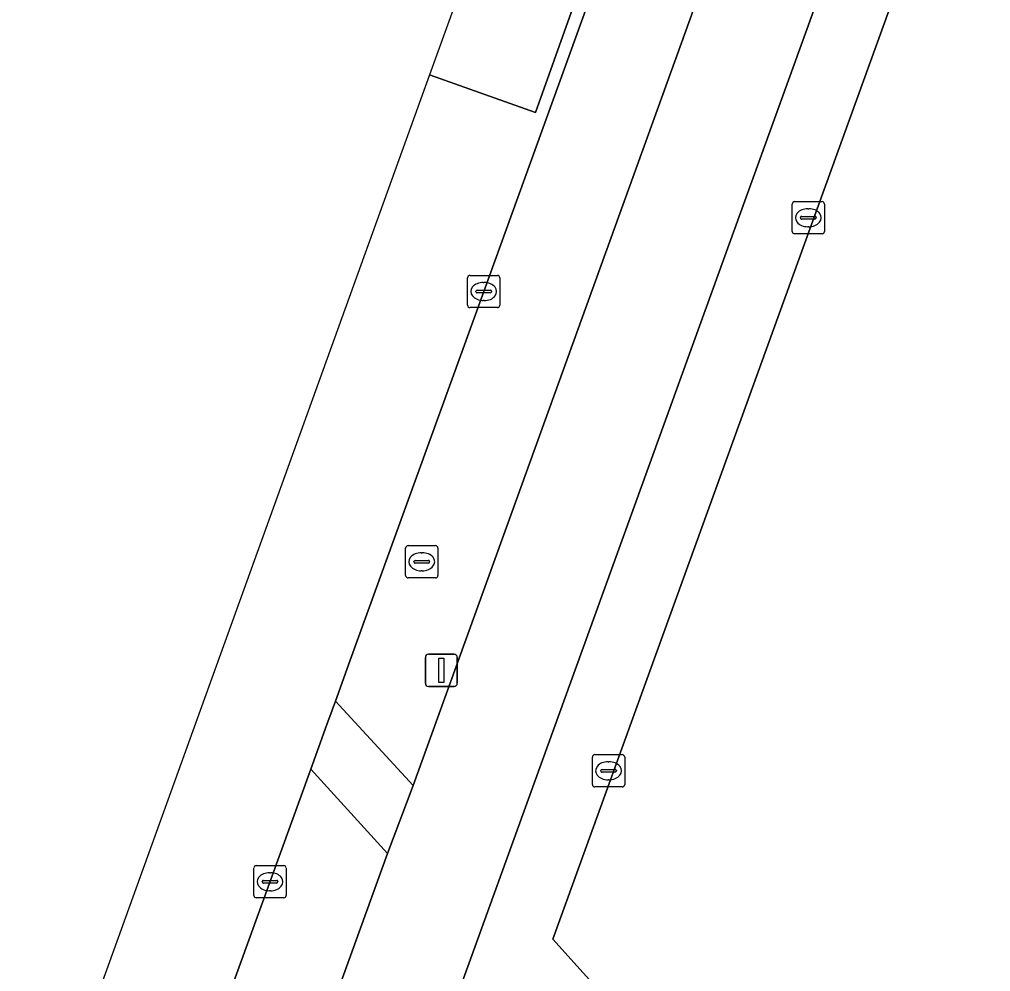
# Model space of a CAD drawing. Extents: x 156661 to 157576, y 383570 to 384425.
# Drawn here: x 156783.67 to 156813.8, y 384201.76 to 384231.31 of the extents above; entities that cross this region are included whole.
import ezdxf

# ---------------------------------------------------------------- set-up
doc = ezdxf.new("R2010")
doc.units = 0
for name, color, linetype in [('IMGEO_Berm_groen', 7, 'Continuous'), ('IMGEO_Fietspad_open', 7, 'Continuous'), ('IMGEO_Groenvoorziening', 7, 'Continuous'), ('IMGEO_Kolk', 7, 'Continuous'), ('IMGEO_Lichtmast', 7, 'Continuous'), ('IMGEO_Rijbaan_lokaal_open', 7, 'Continuous'), ('IMGEO_Rioolput', 7, 'Continuous'), ('IMGEO_Voetpad_open', 7, 'Continuous')]:
    doc.layers.add(name, color=color, linetype=linetype)

msp = doc.modelspace()

# ---------------------------------------------------------------- linework, layer by layer
at = {"layer": 'IMGEO_Berm_groen'}
for points in [[(156822.516, 384281.28), (156821.409, 384287.513), (156820.538, 384285.07), (156819.013, 384280.795), (156816.899, 384274.997), (156810.646, 384257.622), (156807.886, 384250), (156804.351, 384240.236), (156798.075, 384222.87), (156795.01, 384214.401), (156793.934, 384211.426), (156793.474, 384210.156), (156795.883, 384207.536)], [(156795.089, 384205.43), (156792.708, 384208.042), (156774.062, 384156.603), (156777.633, 384157.17)]]:
    msp.add_lwpolyline(points, close=True, dxfattribs=at)
at = {"layer": 'IMGEO_Fietspad_open'}
for points in [[(156797.885, 384202.753), (156831.476, 384295.664), (156833.031, 384293.583), (156834.341, 384291.656), (156837.709, 384287.416), (156840.64, 384289.505), (156833.811, 384298.198)], [(156827.987, 384297.02), (156826.147, 384291.403), (156823.881, 384285.063), (156822.516, 384281.28), (156795.883, 384207.536), (156795.089, 384205.43), (156777.633, 384157.17), (156776.852, 384155.017), (156765.926, 384125.001)], [(156765.945, 384114.759), (156778.633, 384149.604), (156781.915, 384158.669), (156797.885, 384202.753)]]:
    msp.add_lwpolyline(points, dxfattribs=at)
at = {"layer": 'IMGEO_Groenvoorziening'}
msp.add_lwpolyline([(156831.616, 384229.116), (156824.508, 384269.917), (156800.216, 384202.772), (156814.804, 384186.583)], dxfattribs=at)
at = {"layer": 'IMGEO_Kolk'}
for p, q in [((156807.72, 384225.659), (156808.572, 384225.659)), ((156807.645, 384224.733), (156807.645, 384225.585)), ((156808.133, 384225.439), (156808.158, 384225.439)), ((156808.646, 384225.585), (156808.646, 384224.733)), ((156807.904, 384225.153), (156807.904, 384225.165)), ((156808.342, 384225.116), (156807.944, 384225.116)), ((156807.947, 384225.202), (156808.345, 384225.202)), ((156808.388, 384225.165), (156808.388, 384225.153)), ((156808.156, 384224.879), (156808.131, 384224.879)), ((156808.572, 384224.659), (156807.72, 384224.659)), ((156797.575, 384222.443), (156797.575, 384223.295)), ((156797.65, 384223.369), (156798.502, 384223.369)), ((156798.576, 384223.295), (156798.576, 384222.443)), ((156798.063, 384223.149), (156798.088, 384223.149)), ((156797.834, 384222.863), (156797.834, 384222.875)), ((156798.272, 384222.826), (156797.874, 384222.826)), ((156797.877, 384222.912), (156798.275, 384222.912)), ((156798.318, 384222.875), (156798.318, 384222.863)), ((156798.502, 384222.369), (156797.65, 384222.369)), ((156798.086, 384222.589), (156798.061, 384222.589)), ((156801.523, 384208.496), (156802.375, 384208.496)), ((156801.448, 384207.57), (156801.448, 384208.422)), ((156801.936, 384208.276), (156801.961, 384208.276)), ((156802.449, 384208.422), (156802.449, 384207.57)), ((156801.707, 384207.99), (156801.707, 384208.002)), ((156802.145, 384207.953), (156801.747, 384207.953)), ((156801.75, 384208.039), (156802.148, 384208.039)), ((156802.191, 384208.002), (156802.191, 384207.99)), ((156801.959, 384207.716), (156801.934, 384207.716)), ((156802.375, 384207.496), (156801.523, 384207.496)), ((156790.946, 384204.126), (156790.946, 384204.978)), ((156791.021, 384205.052), (156791.873, 384205.052)), ((156791.947, 384204.978), (156791.947, 384204.126)), ((156791.205, 384204.546), (156791.205, 384204.558)), ((156791.248, 384204.595), (156791.646, 384204.595)), ((156791.434, 384204.832), (156791.459, 384204.832)), ((156791.689, 384204.558), (156791.689, 384204.546)), ((156791.643, 384204.509), (156791.245, 384204.509)), ((156791.457, 384204.272), (156791.432, 384204.272)), ((156791.873, 384204.052), (156791.021, 384204.052))]:
    msp.add_line(p, q, dxfattribs=at)
for points in [[(156807.72, 384225.659), (156808.572, 384225.659)], [(156807.645, 384224.733), (156807.645, 384225.585)], [(156808.646, 384225.585), (156808.646, 384224.733)], [(156808.572, 384224.659), (156807.72, 384224.659)], [(156797.575, 384222.443), (156797.575, 384223.295)], [(156797.65, 384223.369), (156798.502, 384223.369)], [(156798.576, 384223.295), (156798.576, 384222.443)], [(156798.502, 384222.369), (156797.65, 384222.369)], [(156801.523, 384208.496), (156802.375, 384208.496)], [(156801.448, 384207.57), (156801.448, 384208.422)], [(156802.449, 384208.422), (156802.449, 384207.57)], [(156802.375, 384207.496), (156801.523, 384207.496)], [(156790.946, 384204.126), (156790.946, 384204.978)], [(156791.021, 384205.052), (156791.873, 384205.052)], [(156791.947, 384204.978), (156791.947, 384204.126)], [(156791.873, 384204.052), (156791.021, 384204.052)]]:
    msp.add_lwpolyline(points, dxfattribs=at)
for centre, radius, start, end in [((156807.722, 384225.583), 0.0765, 91.552, 178.448), ((156807.722, 384225.583), 0.0765, 91.552, 178.448), ((156808.57, 384225.583), 0.0765, 1.552, 88.448), ((156808.57, 384225.583), 0.0765, 1.552, 88.448), ((156807.944, 384225.162), 0.0403, 85.8775, 175.7526), ((156807.941, 384225.152), 0.0366, 178.938, 274.7102), ((156808.345, 384225.159), 0.043, 264.8664, 352.4533), ((156808.349, 384225.164), 0.0386, 1.7309, 96.639), ((156807.722, 384224.735), 0.0765, 181.552, 268.448), ((156807.722, 384224.735), 0.0765, 181.552, 268.448), ((156808.57, 384224.735), 0.0765, 271.552, 358.448), ((156808.57, 384224.735), 0.0765, 271.552, 358.448), ((156797.652, 384223.293), 0.0765, 91.552, 178.448), ((156797.652, 384223.293), 0.0765, 91.552, 178.448), ((156798.5, 384223.293), 0.0765, 1.552, 88.448), ((156798.5, 384223.293), 0.0765, 1.552, 88.448), ((156797.874, 384222.872), 0.0403, 85.8775, 175.7526), ((156797.871, 384222.862), 0.0366, 178.938, 274.7102), ((156798.275, 384222.869), 0.043, 264.8664, 352.4533), ((156798.279, 384222.874), 0.0386, 1.7309, 96.639), ((156797.652, 384222.445), 0.0765, 181.552, 268.448), ((156797.652, 384222.445), 0.0765, 181.552, 268.448), ((156798.5, 384222.445), 0.0765, 271.552, 358.448), ((156798.5, 384222.445), 0.0765, 271.552, 358.448), ((156801.525, 384208.42), 0.0765, 91.552, 178.448), ((156801.525, 384208.42), 0.0765, 91.552, 178.448), ((156802.373, 384208.42), 0.0765, 1.552, 88.448), ((156802.373, 384208.42), 0.0765, 1.552, 88.448), ((156801.747, 384207.999), 0.0403, 85.8775, 175.7526), ((156801.744, 384207.989), 0.0366, 178.938, 274.7102), ((156802.148, 384207.996), 0.043, 264.8664, 352.4533), ((156802.152, 384208.001), 0.0386, 1.7309, 96.639), ((156801.525, 384207.572), 0.0765, 181.552, 268.448), ((156801.525, 384207.572), 0.0765, 181.552, 268.448), ((156802.373, 384207.572), 0.0765, 271.552, 358.448), ((156802.373, 384207.572), 0.0765, 271.552, 358.448), ((156791.023, 384204.976), 0.0765, 91.552, 178.448), ((156791.023, 384204.976), 0.0765, 91.552, 178.448), ((156791.871, 384204.976), 0.0765, 1.552, 88.448), ((156791.871, 384204.976), 0.0765, 1.552, 88.448), ((156791.245, 384204.555), 0.0403, 85.8775, 175.7526), ((156791.65, 384204.557), 0.0386, 1.7309, 96.639), ((156791.242, 384204.545), 0.0366, 178.938, 274.7102), ((156791.646, 384204.552), 0.043, 264.8664, 352.4533), ((156791.023, 384204.128), 0.0765, 181.552, 268.448), ((156791.023, 384204.128), 0.0765, 181.552, 268.448), ((156791.871, 384204.128), 0.0765, 271.552, 358.448), ((156791.871, 384204.128), 0.0765, 271.552, 358.448)]:
    msp.add_arc(centre, radius, start, end, dxfattribs=at)
for centre, major_axis, ratio, start_param, end_param in [((156808.132, 384225.159), (-0.387, 0.002), 0.722429, 4.712389, 7.853982), ((156808.157, 384225.159), (-0.39, 0.002), 0.717154, 1.570796, 4.712389), ((156798.062, 384222.869), (-0.387, 0.002), 0.722429, 4.712389, 7.853982), ((156798.087, 384222.869), (-0.39, 0.002), 0.717154, 1.570796, 4.712389), ((156801.935, 384207.996), (-0.387, 0.002), 0.722429, 4.712389, 7.853982), ((156801.96, 384207.996), (-0.39, 0.002), 0.717154, 1.570796, 4.712389), ((156791.433, 384204.552), (-0.387, 0.002), 0.722429, 4.712389, 7.853982), ((156791.458, 384204.552), (-0.39, 0.002), 0.717154, 1.570796, 4.712389)]:
    msp.add_ellipse(centre, major_axis=major_axis, ratio=ratio, start_param=start_param, end_param=end_param, dxfattribs=at)
at = {"layer": 'IMGEO_Lichtmast'}
for p, q in [((156796.265, 384210.712), (156796.265, 384211.512)), ((156796.265, 384211.512), (156796.265, 384210.712)), ((156796.365, 384211.612), (156797.155, 384211.612)), ((156797.155, 384211.612), (156796.365, 384211.612)), ((156797.255, 384211.512), (156797.255, 384210.712)), ((156797.255, 384210.712), (156797.255, 384211.512)), ((156797.155, 384210.612), (156796.365, 384210.612)), ((156796.365, 384210.612), (156797.155, 384210.612))]:
    msp.add_line(p, q, dxfattribs=at)
msp.add_lwpolyline([(156796.685, 384211.487), (156796.835, 384211.487), (156796.835, 384210.737), (156796.685, 384210.737), (156796.685, 384211.487)], dxfattribs=at)
for centre, start, end in [((156796.365, 384211.512), 90, 180), ((156796.365, 384211.512), 90, 180), ((156797.155, 384211.512), 0, 90), ((156797.155, 384211.512), 360, 90), ((156796.365, 384210.712), 180, 270), ((156796.365, 384210.712), 180, 270), ((156797.155, 384210.712), 270, 0), ((156797.155, 384210.712), 270, 0)]:
    msp.add_arc(centre, 0.1, start, end, dxfattribs=at)
at = {"layer": 'IMGEO_Rijbaan_lokaal_open'}
for points in [[(156764.651, 384130.687), (156769.391, 384143.716), (156773.276, 384154.434), (156774.062, 384156.603), (156792.708, 384208.042), (156793.211, 384209.429), (156793.373, 384209.876), (156793.474, 384210.156), (156793.934, 384211.426), (156795.01, 384214.401), (156798.075, 384222.87), (156804.351, 384240.236), (156807.886, 384250), (156810.646, 384257.622), (156816.899, 384274.997), (156819.013, 384280.795), (156820.538, 384285.07), (156816.868, 384286.362), (156798.157, 384234.489), (156801.423, 384233.306), (156799.678, 384228.422), (156796.393, 384229.598)], [(156796.393, 384229.598), (156776.667, 384174.913), (156779.88, 384173.769), (156778.111, 384168.86), (156774.9, 384170.016), (156754.346, 384113.034), (156757.41, 384111.912), (156755.633, 384107.027), (156752.581, 384108.142), (156731.499, 384049.697)]]:
    msp.add_lwpolyline(points, dxfattribs=at)
msp.add_lwpolyline([(156796.393, 384229.598), (156799.678, 384228.422), (156801.423, 384233.306), (156798.157, 384234.489)], close=True, dxfattribs=at)
at = {"layer": 'IMGEO_Rioolput'}
for p, q in [((156795.652, 384214.056), (156795.652, 384214.908)), ((156795.727, 384214.982), (156796.579, 384214.982)), ((156796.653, 384214.908), (156796.653, 384214.056)), ((156795.954, 384214.525), (156796.352, 384214.525)), ((156796.14, 384214.762), (156796.165, 384214.762)), ((156795.911, 384214.476), (156795.911, 384214.488)), ((156796.349, 384214.439), (156795.951, 384214.439)), ((156796.163, 384214.202), (156796.138, 384214.202)), ((156796.395, 384214.488), (156796.395, 384214.476)), ((156796.579, 384213.982), (156795.727, 384213.982))]:
    msp.add_line(p, q, dxfattribs=at)
for points in [[(156795.652, 384214.056), (156795.652, 384214.908)], [(156795.727, 384214.982), (156796.579, 384214.982)], [(156796.653, 384214.908), (156796.653, 384214.056)], [(156796.579, 384213.982), (156795.727, 384213.982)]]:
    msp.add_lwpolyline(points, dxfattribs=at)
for centre, radius, start, end in [((156795.729, 384214.906), 0.0765, 91.552, 178.448), ((156795.729, 384214.906), 0.0765, 91.552, 178.448), ((156796.577, 384214.906), 0.0765, 1.552, 88.448), ((156796.577, 384214.906), 0.0765, 1.552, 88.448), ((156795.951, 384214.485), 0.0403, 85.8775, 175.7526), ((156796.356, 384214.487), 0.0386, 1.7309, 96.639), ((156795.948, 384214.475), 0.0366, 178.938, 274.7102), ((156796.352, 384214.482), 0.043, 264.8664, 352.4533), ((156795.729, 384214.058), 0.0765, 181.552, 268.448), ((156795.729, 384214.058), 0.0765, 181.552, 268.448), ((156796.577, 384214.058), 0.0765, 271.552, 358.448), ((156796.577, 384214.058), 0.0765, 271.552, 358.448)]:
    msp.add_arc(centre, radius, start, end, dxfattribs=at)
for centre, major_axis, ratio, start_param, end_param in [((156796.139, 384214.482), (-0.387, 0.002), 0.722429, 4.712389, 7.853982), ((156796.164, 384214.482), (-0.39, 0.002), 0.717154, 1.570796, 4.712389)]:
    msp.add_ellipse(centre, major_axis=major_axis, ratio=ratio, start_param=start_param, end_param=end_param, dxfattribs=at)
at = {"layer": 'IMGEO_Voetpad_open'}
for points in [[(156831.476, 384295.664), (156797.885, 384202.753), (156781.915, 384158.669), (156778.633, 384149.604), (156765.945, 384114.759)], [(156768.247, 384114.722), (156783.275, 384156.048), (156803.211, 384159.313), (156803.344, 384159.335), (156804.417, 384159.527), (156804.034, 384161.508), (156784.051, 384158.265), (156799.42, 384200.59), (156813.755, 384184.708), (156815.262, 384186.036), (156814.804, 384186.583), (156800.216, 384202.772), (156824.508, 384269.917), (156831.616, 384229.116), (156833.596, 384229.48), (156833.252, 384231.321)]]:
    msp.add_lwpolyline(points, dxfattribs=at)
msp.add_lwpolyline([(156793.474, 384210.156), (156793.373, 384209.876), (156793.211, 384209.429), (156792.708, 384208.042), (156795.089, 384205.43), (156795.883, 384207.536)], close=True, dxfattribs=at)

doc.saveas('drawing.dxf')
